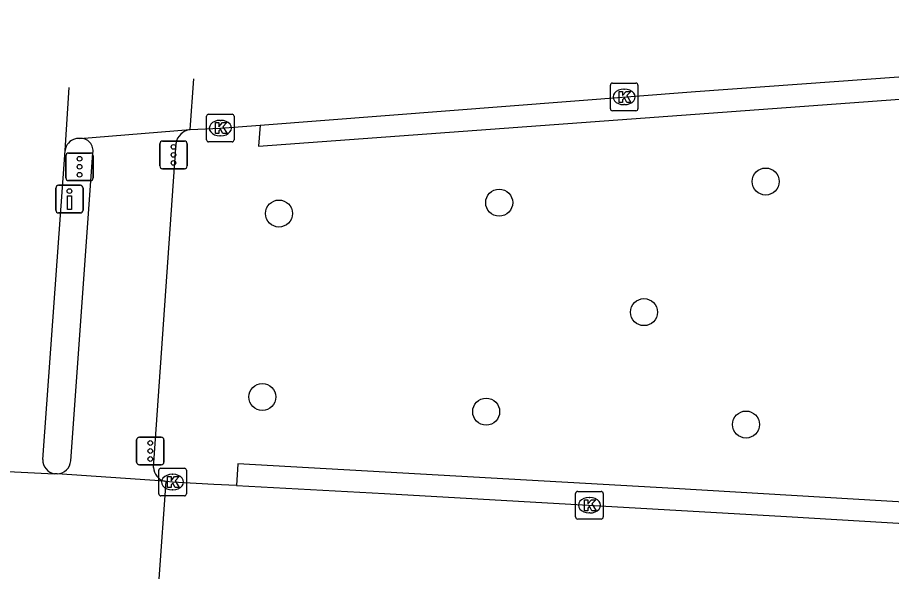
# Model space of a CAD drawing. Extents: x 160806 to 161707, y 383697 to 384148.
# Drawn here: x 161255.48 to 161287.17, y 384121.39 to 384141.57 of the extents above; entities that cross this region are included whole.
import ezdxf

# ---------------------------------------------------------------- set-up
doc = ezdxf.new("R2010")
doc.units = 0
for name, color, linetype in [('IMGEO_Boom', 7, 'Continuous'), ('IMGEO_Drukknoppaal', 7, 'Continuous'), ('IMGEO_Fietspad_gesloten', 7, 'Continuous'), ('IMGEO_Kolk', 7, 'Continuous'), ('IMGEO_Rijbaan_lokaal_gesloten', 7, 'Continuous'), ('IMGEO_Verkeerseiland_open', 7, 'Continuous'), ('IMGEO_Verkeersregelinstallatiepaal', 7, 'Continuous'), ('IMGEO_Voetpad_open', 7, 'Continuous')]:
    doc.layers.add(name, color=color, linetype=linetype)

msp = doc.modelspace()

# ---------------------------------------------------------------- linework, layer by layer
at = {"layer": 'IMGEO_Boom'}
for centre in [(161282.607, 384135.624), (161272.945, 384134.858), (161264.959, 384134.464), (161278.195, 384130.891), (161264.359, 384127.819), (161272.473, 384127.286), (161281.895, 384126.819)]:
    msp.add_circle(centre, 0.489, dxfattribs=at)
at = {"layer": 'IMGEO_Drukknoppaal'}
for p, q in [((161256.969, 384135.486), (161257.759, 384135.486)), ((161257.759, 384135.486), (161256.969, 384135.486)), ((161256.869, 384134.586), (161256.869, 384135.386)), ((161256.869, 384135.386), (161256.869, 384134.586)), ((161257.859, 384135.386), (161257.859, 384134.586)), ((161257.859, 384134.586), (161257.859, 384135.386)), ((161257.759, 384134.486), (161256.969, 384134.486)), ((161256.969, 384134.486), (161257.759, 384134.486))]:
    msp.add_line(p, q, dxfattribs=at)
msp.add_lwpolyline([(161257.439, 384135.111), (161257.439, 384134.611), (161257.289, 384134.611), (161257.289, 384135.111), (161257.439, 384135.111)], dxfattribs=at)
msp.add_circle((161257.364, 384135.276), 0.085, dxfattribs=at)
for centre, start, end in [((161256.969, 384135.386), 90, 180), ((161256.969, 384135.386), 90, 180), ((161257.759, 384135.386), 0, 90), ((161257.759, 384135.386), 360, 90), ((161256.969, 384134.586), 180, 270), ((161256.969, 384134.586), 180, 270), ((161257.759, 384134.586), 270, 0), ((161257.759, 384134.586), 270, 0)]:
    msp.add_arc(centre, 0.1, start, end, dxfattribs=at)
at = {"layer": 'IMGEO_Fietspad_gesloten'}
msp.add_lwpolyline([(161256.397, 384125.549), (161257.209, 384136.748)], dxfattribs=at)
msp.add_arc((161256.904, 384125.536), 0.507, 178.5872, 261.2429, dxfattribs=at)
at = {"layer": 'IMGEO_Kolk'}
for p, q in [((161276.976, 384138.263), (161276.976, 384139.115)), ((161277.051, 384139.189), (161277.903, 384139.189)), ((161277.464, 384138.969), (161277.489, 384138.969)), ((161277.977, 384139.115), (161277.977, 384138.263)), ((161277.487, 384138.409), (161277.462, 384138.409)), ((161262.41, 384138.06), (161263.262, 384138.06)), ((161277.903, 384138.189), (161277.051, 384138.189)), ((161262.335, 384137.134), (161262.335, 384137.986)), ((161262.823, 384137.84), (161262.848, 384137.84)), ((161263.336, 384137.986), (161263.336, 384137.134)), ((161263.262, 384137.06), (161262.41, 384137.06)), ((161262.846, 384137.28), (161262.821, 384137.28)), ((161260.603, 384124.309), (161260.603, 384125.161)), ((161260.678, 384125.235), (161261.53, 384125.235)), ((161261.091, 384125.015), (161261.116, 384125.015)), ((161261.604, 384125.161), (161261.604, 384124.309)), ((161261.114, 384124.455), (161261.089, 384124.455)), ((161275.791, 384124.396), (161276.643, 384124.396)), ((161261.53, 384124.235), (161260.678, 384124.235)), ((161275.716, 384123.47), (161275.716, 384124.322)), ((161276.204, 384124.176), (161276.229, 384124.176)), ((161276.717, 384124.322), (161276.717, 384123.47)), ((161276.227, 384123.616), (161276.202, 384123.616)), ((161276.643, 384123.396), (161275.791, 384123.396))]:
    msp.add_line(p, q, dxfattribs=at)
for points in [[(161276.976, 384138.263), (161276.976, 384139.115)], [(161277.051, 384139.189), (161277.903, 384139.189)], [(161277.977, 384139.115), (161277.977, 384138.263)], [(161277.297, 384138.889), (161277.42, 384138.889), (161277.42, 384138.738), (161277.55, 384138.889), (161277.714, 384138.889), (161277.568, 384138.738), (161277.721, 384138.489), (161277.569, 384138.489), (161277.484, 384138.653), (161277.42, 384138.586), (161277.42, 384138.489), (161277.297, 384138.489), (161277.297, 384138.889)], [(161262.41, 384138.06), (161263.262, 384138.06)], [(161277.903, 384138.189), (161277.051, 384138.189)], [(161262.335, 384137.134), (161262.335, 384137.986)], [(161262.656, 384137.76), (161262.779, 384137.76), (161262.779, 384137.609), (161262.909, 384137.76), (161263.073, 384137.76), (161262.927, 384137.609), (161263.08, 384137.36), (161262.928, 384137.36), (161262.843, 384137.524), (161262.779, 384137.457), (161262.779, 384137.36), (161262.656, 384137.36), (161262.656, 384137.76)], [(161263.336, 384137.986), (161263.336, 384137.134)], [(161263.262, 384137.06), (161262.41, 384137.06)], [(161260.603, 384124.309), (161260.603, 384125.161)], [(161260.678, 384125.235), (161261.53, 384125.235)], [(161261.604, 384125.161), (161261.604, 384124.309)], [(161260.924, 384124.935), (161261.047, 384124.935), (161261.047, 384124.784), (161261.177, 384124.935), (161261.341, 384124.935), (161261.195, 384124.784), (161261.348, 384124.535), (161261.196, 384124.535), (161261.111, 384124.699), (161261.047, 384124.632), (161261.047, 384124.535), (161260.924, 384124.535), (161260.924, 384124.935)], [(161275.791, 384124.396), (161276.643, 384124.396)], [(161261.53, 384124.235), (161260.678, 384124.235)], [(161275.716, 384123.47), (161275.716, 384124.322)], [(161276.037, 384124.096), (161276.16, 384124.096), (161276.16, 384123.945), (161276.29, 384124.096), (161276.454, 384124.096), (161276.308, 384123.945), (161276.461, 384123.696), (161276.309, 384123.696), (161276.224, 384123.86), (161276.16, 384123.793), (161276.16, 384123.696), (161276.037, 384123.696), (161276.037, 384124.096)], [(161276.717, 384124.322), (161276.717, 384123.47)], [(161276.643, 384123.396), (161275.791, 384123.396)]]:
    msp.add_lwpolyline(points, dxfattribs=at)
for centre, start, end in [((161277.053, 384139.113), 91.552, 178.448), ((161277.053, 384139.113), 91.552, 178.448), ((161277.901, 384139.113), 1.552, 88.448), ((161277.901, 384139.113), 1.552, 88.448), ((161262.412, 384137.984), 91.552, 178.448), ((161262.412, 384137.984), 91.552, 178.448), ((161263.26, 384137.984), 1.552, 88.448), ((161263.26, 384137.984), 1.552, 88.448), ((161277.053, 384138.265), 181.552, 268.448), ((161277.053, 384138.265), 181.552, 268.448), ((161277.901, 384138.265), 271.552, 358.448), ((161277.901, 384138.265), 271.552, 358.448), ((161262.412, 384137.136), 181.552, 268.448), ((161262.412, 384137.136), 181.552, 268.448), ((161263.26, 384137.136), 271.552, 358.448), ((161263.26, 384137.136), 271.552, 358.448), ((161260.68, 384125.159), 91.552, 178.448), ((161260.68, 384125.159), 91.552, 178.448), ((161261.528, 384125.159), 1.552, 88.448), ((161261.528, 384125.159), 1.552, 88.448), ((161275.793, 384124.32), 91.552, 178.448), ((161275.793, 384124.32), 91.552, 178.448), ((161276.641, 384124.32), 1.552, 88.448), ((161276.641, 384124.32), 1.552, 88.448), ((161260.68, 384124.311), 181.552, 268.448), ((161260.68, 384124.311), 181.552, 268.448), ((161261.528, 384124.311), 271.552, 358.448), ((161261.528, 384124.311), 271.552, 358.448), ((161275.793, 384123.472), 181.552, 268.448), ((161275.793, 384123.472), 181.552, 268.448), ((161276.641, 384123.472), 271.552, 358.448), ((161276.641, 384123.472), 271.552, 358.448)]:
    msp.add_arc(centre, 0.0765, start, end, dxfattribs=at)
for centre, major_axis, ratio, start_param, end_param in [((161277.463, 384138.689), (-0.387, 0.002), 0.722429, 4.712389, 7.853982), ((161277.488, 384138.689), (-0.39, 0.002), 0.717154, 1.570796, 4.712389), ((161262.822, 384137.56), (-0.387, 0.002), 0.722429, 4.712389, 7.853982), ((161262.847, 384137.56), (-0.39, 0.002), 0.717154, 1.570796, 4.712389), ((161261.09, 384124.735), (-0.387, 0.002), 0.722429, 4.712389, 7.853982), ((161261.115, 384124.735), (-0.39, 0.002), 0.717154, 1.570796, 4.712389), ((161276.203, 384123.896), (-0.387, 0.002), 0.722429, 4.712389, 7.853982), ((161276.228, 384123.896), (-0.39, 0.002), 0.717154, 1.570796, 4.712389)]:
    msp.add_ellipse(centre, major_axis=major_axis, ratio=ratio, start_param=start_param, end_param=end_param, dxfattribs=at)
at = {"layer": 'IMGEO_Rijbaan_lokaal_gesloten'}
for points in [[(161264.274, 384137.67), (161280.066, 384138.883), (161300.001, 384140.32), (161304.387, 384140.654), (161309.944, 384141.099), (161313.807, 384141.332), (161317.535, 384141.567)], [(161261.736, 384137.508), (161261.88, 384139.347)], [(161257.209, 384136.748), (161257.359, 384139.032)], [(161257.736, 384137.187), (161261.736, 384137.508)], [(161261.736, 384137.508), (161262.836, 384137.56), (161264.274, 384137.67)], [(161250.016, 384125.373), (161256.827, 384125.035)], [(161256.922, 384125.03), (161256.827, 384125.035)], [(161260.814, 384124.764), (161256.922, 384125.03)], [(161260.613, 384121.23), (161260.873, 384124.753)], [(161260.873, 384124.753), (161260.814, 384124.764)], [(161263.423, 384124.607), (161262.596, 384124.651), (161261.104, 384124.735), (161260.873, 384124.753)], [(161263.423, 384124.607), (161268.791, 384124.322), (161283.357, 384123.483), (161299.997, 384122.501), (161301.442, 384122.427), (161304.379, 384122.242), (161309.205, 384121.968), (161314.072, 384121.704), (161317.569, 384121.54)]]:
    msp.add_lwpolyline(points, dxfattribs=at)
for centre, radius, start, end in [((161257.703, 384136.692), 0.497, 104.4253, 173.4898), ((161257.703, 384136.669), 0.519, 86.3586, 103.8328)]:
    msp.add_arc(centre, radius, start, end, dxfattribs=at)
at = {"layer": 'IMGEO_Verkeerseiland_open'}
for points in [[(161264.274, 384137.67), (161264.224, 384136.906), (161282.858, 384138.275), (161300.004, 384139.521), (161307.468, 384140.057), (161312.223, 384140.404), (161317.112, 384140.847)], [(161317.221, 384122.316), (161314.573, 384122.446), (161309.916, 384122.728), (161306.499, 384122.93), (161302.223, 384123.165), (161300.004, 384123.27), (161279.278, 384124.497), (161263.474, 384125.39), (161263.423, 384124.607)]]:
    msp.add_lwpolyline(points, dxfattribs=at)
at = {"layer": 'IMGEO_Verkeersregelinstallatiepaal'}
for p, q in [((161260.742, 384137.088), (161261.532, 384137.088)), ((161261.532, 384137.088), (161260.742, 384137.088)), ((161260.642, 384136.188), (161260.642, 384136.988)), ((161260.642, 384136.988), (161260.642, 384136.188)), ((161261.632, 384136.988), (161261.632, 384136.188)), ((161261.632, 384136.188), (161261.632, 384136.988)), ((161257.234, 384135.757), (161257.234, 384136.557)), ((161257.234, 384136.557), (161257.234, 384135.757)), ((161257.334, 384136.657), (161258.124, 384136.657)), ((161258.124, 384136.657), (161257.334, 384136.657)), ((161258.224, 384136.557), (161258.224, 384135.757)), ((161258.224, 384135.757), (161258.224, 384136.557)), ((161261.532, 384136.088), (161260.742, 384136.088)), ((161260.742, 384136.088), (161261.532, 384136.088)), ((161258.124, 384135.657), (161257.334, 384135.657)), ((161257.334, 384135.657), (161258.124, 384135.657)), ((161259.901, 384126.36), (161260.691, 384126.36)), ((161260.691, 384126.36), (161259.901, 384126.36)), ((161259.801, 384125.46), (161259.801, 384126.26)), ((161259.801, 384126.26), (161259.801, 384125.46)), ((161260.791, 384126.26), (161260.791, 384125.46)), ((161260.791, 384125.46), (161260.791, 384126.26)), ((161260.691, 384125.36), (161259.901, 384125.36)), ((161259.901, 384125.36), (161260.691, 384125.36))]:
    msp.add_line(p, q, dxfattribs=at)
for centre in [(161261.137, 384136.878), (161257.729, 384136.447), (161261.137, 384136.588), (161257.729, 384136.157), (161261.137, 384136.298), (161257.729, 384135.867), (161260.296, 384126.15), (161260.296, 384125.86), (161260.296, 384125.57)]:
    msp.add_circle(centre, 0.085, dxfattribs=at)
for centre, start, end in [((161260.742, 384136.988), 90, 180), ((161260.742, 384136.988), 90, 180), ((161261.532, 384136.988), 0, 90), ((161261.532, 384136.988), 360, 90), ((161257.334, 384136.557), 90, 180), ((161257.334, 384136.557), 90, 180), ((161258.124, 384136.557), 0, 90), ((161258.124, 384136.557), 360, 90), ((161260.742, 384136.188), 180, 270), ((161260.742, 384136.188), 180, 270), ((161261.532, 384136.188), 270, 0), ((161261.532, 384136.188), 270, 0), ((161257.334, 384135.757), 180, 270), ((161257.334, 384135.757), 180, 270), ((161258.124, 384135.757), 270, 0), ((161258.124, 384135.757), 270, 0), ((161259.901, 384126.26), 90, 180), ((161259.901, 384126.26), 90, 180), ((161260.691, 384126.26), 0, 90), ((161260.691, 384126.26), 360, 90), ((161259.901, 384125.46), 180, 270), ((161259.901, 384125.46), 180, 270), ((161260.691, 384125.46), 270, 0), ((161260.691, 384125.46), 270, 0)]:
    msp.add_arc(centre, 0.1, start, end, dxfattribs=at)
at = {"layer": 'IMGEO_Voetpad_open'}
for points in [[(161260.415, 384125.262), (161261.229, 384137.008)], [(161257.41, 384125.501), (161258.212, 384136.654)]]:
    msp.add_lwpolyline(points, dxfattribs=at)
for centre, radius, start, end in [((161261.813, 384136.922), 0.591, 97.5318, 171.6717), ((161257.769, 384136.737), 0.451, 349.3972, 94.1362), ((161256.905, 384125.536), 0.506, 271.8962, 356.0727), ((161260.938, 384125.272), 0.523, 181.0925, 256.3113)]:
    msp.add_arc(centre, radius, start, end, dxfattribs=at)

doc.saveas('drawing.dxf')
